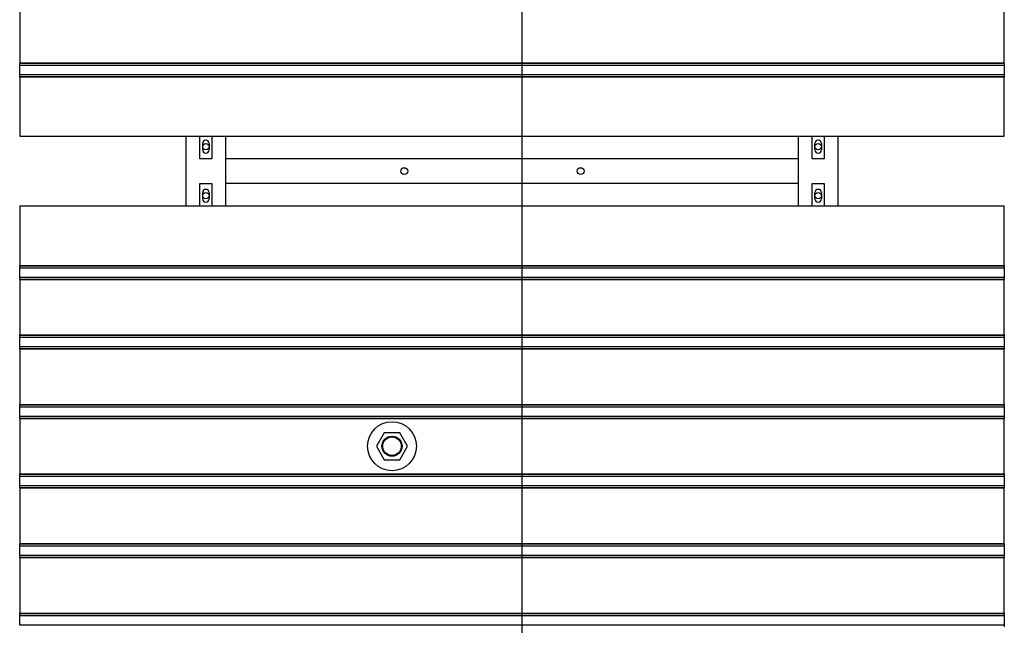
# Model space of a CAD drawing. Extents: x -89225 to 110569, y 13360 to 87647.
# Tile 292 of 478: x 32778 to 34788, y 81732 to 82969. Entities that reach past the tile are written whole.
import ezdxf

# ---------------------------------------------------------------- set-up
doc = ezdxf.new("R2010")
doc.units = 0
doc.layers.add('Iv-Lines 035', color=4, linetype='Continuous')

# ---------------------------------------------------------------- blocks, each defined once
blk = doc.blocks.new('Beluchtingselementen Bosman')
for p, q in [((1272289.4, -855068.6), (1272289.4, -855182)), ((1274299.4, -855182), (1274299.4, -855068.6)), ((1272289.4, -855182.7), (1272289.4, -855182)), ((1274299.4, -855182), (1272289.4, -855182)), ((1272289.4, -855185.5), (1272289.4, -855182.7)), ((1274299.4, -855182.7), (1272289.4, -855182.7)), ((1272289.4, -855185.5), (1272289.4, -855186.7)), ((1272289.4, -855188.3), (1272289.4, -855186.7)), ((1274299.4, -855186.7), (1272289.4, -855186.7)), ((1272289.4, -855204.3), (1272289.4, -855188.3)), ((1274299.4, -855182), (1274299.4, -855182.7)), ((1274299.4, -855182.7), (1274299.4, -855185.5)), ((1274299.4, -855186.7), (1274299.4, -855185.5)), ((1274299.4, -855186.7), (1274299.4, -855188.3)), ((1274299.4, -855188.3), (1274299.4, -855204.3)), ((1272289.4, -855205.8), (1272289.4, -855204.3)), ((1272289.4, -855205.8), (1272289.4, -855207.1)), ((1274299.4, -855205.8), (1272289.4, -855205.8)), ((1272289.4, -855209.9), (1272289.4, -855207.1)), ((1272289.4, -855210.6), (1272289.4, -855209.9)), ((1274299.4, -855209.9), (1272289.4, -855209.9)), ((1272289.4, -855210.6), (1272289.4, -855331.3)), ((1274299.4, -855210.6), (1272289.4, -855210.6)), ((1274299.4, -855204.3), (1274299.4, -855205.8)), ((1274299.4, -855207.1), (1274299.4, -855205.8)), ((1274299.4, -855207.1), (1274299.4, -855209.9)), ((1274299.4, -855209.9), (1274299.4, -855210.6)), ((1274299.4, -855331.3), (1274299.4, -855210.6)), ((1272289.4, -855331.3), (1274299.4, -855331.3)), ((1272629.4, -855474.5), (1272629.4, -855331.3)), ((1272656.9, -855377.9), (1272656.9, -855331.3)), ((1272681.9, -855331.3), (1272681.9, -855377.9)), ((1272709.4, -855331.3), (1272709.4, -855474.5)), ((1273879.4, -855474.5), (1273879.4, -855331.3)), ((1273906.9, -855377.9), (1273906.9, -855331.3)), ((1273931.9, -855331.3), (1273931.9, -855377.9)), ((1273959.4, -855331.3), (1273959.4, -855474.5)), ((1272662.9, -855359.3), (1272662.9, -855346.3)), ((1272675.9, -855346.3), (1272675.9, -855359.3)), ((1273912.9, -855359.3), (1273912.9, -855346.3)), ((1273925.9, -855346.3), (1273925.9, -855359.3)), ((1272681.9, -855377.9), (1272656.9, -855377.9)), ((1273879.4, -855377.8), (1272709.4, -855377.8)), ((1272709.4, -855377.8), (1272709.4, -855421.8)), ((1273879.4, -855421.8), (1273879.4, -855377.8)), ((1273931.9, -855377.9), (1273906.9, -855377.9)), ((1272656.9, -855474.5), (1272656.9, -855427.9)), ((1272656.9, -855427.9), (1272681.9, -855427.9)), ((1272681.9, -855427.9), (1272681.9, -855474.5)), ((1273879.4, -855427.8), (1272709.4, -855427.8)), ((1273906.9, -855474.5), (1273906.9, -855427.9)), ((1273906.9, -855427.9), (1273931.9, -855427.9)), ((1273931.9, -855427.9), (1273931.9, -855474.5)), ((1272662.9, -855459.5), (1272662.9, -855446.5)), ((1272675.9, -855446.5), (1272675.9, -855459.5)), ((1273912.9, -855459.5), (1273912.9, -855446.5)), ((1273925.9, -855446.5), (1273925.9, -855459.5)), ((1274299.4, -855474.5), (1272289.4, -855474.5)), ((1272289.4, -855474.5), (1272289.4, -855595.2)), ((1274299.4, -855595.2), (1274299.4, -855474.5)), ((1272289.4, -855595.9), (1272289.4, -855595.2)), ((1272289.4, -855595.2), (1274299.4, -855595.2)), ((1272289.4, -855598.7), (1272289.4, -855595.9)), ((1272289.4, -855595.9), (1274299.4, -855595.9)), ((1274299.4, -855595.2), (1274299.4, -855595.9)), ((1274299.4, -855595.9), (1274299.4, -855598.7)), ((1272289.4, -855598.7), (1272289.4, -855599.9)), ((1272289.4, -855601.5), (1272289.4, -855599.9)), ((1272289.4, -855599.9), (1274299.4, -855599.9)), ((1272289.4, -855617.5), (1272289.4, -855601.5)), ((1274299.4, -855599.9), (1274299.4, -855598.7)), ((1274299.4, -855599.9), (1274299.4, -855601.5)), ((1274299.4, -855601.5), (1274299.4, -855617.5)), ((1272289.4, -855619), (1272289.4, -855617.5)), ((1272289.4, -855619), (1272289.4, -855620.3)), ((1272289.4, -855619), (1274299.4, -855619)), ((1272289.4, -855623.1), (1272289.4, -855620.3)), ((1272289.4, -855623.8), (1272289.4, -855623.1)), ((1272289.4, -855623.1), (1274299.4, -855623.1)), ((1272289.4, -855623.8), (1272289.4, -855737.2)), ((1272289.4, -855623.8), (1274299.4, -855623.8)), ((1274299.4, -855617.5), (1274299.4, -855619)), ((1274299.4, -855620.3), (1274299.4, -855619)), ((1274299.4, -855620.3), (1274299.4, -855623.1)), ((1274299.4, -855623.1), (1274299.4, -855623.8)), ((1274299.4, -855737.2), (1274299.4, -855623.8)), ((1272289.4, -855737.9), (1272289.4, -855737.2)), ((1272289.4, -855737.2), (1274299.4, -855737.2)), ((1274299.4, -855737.2), (1274299.4, -855737.9)), ((1272289.4, -855740.7), (1272289.4, -855737.9)), ((1272289.4, -855737.9), (1274299.4, -855737.9)), ((1272289.4, -855740.7), (1272289.4, -855741.9)), ((1272289.4, -855743.5), (1272289.4, -855741.9)), ((1272289.4, -855741.9), (1274299.4, -855741.9)), ((1272289.4, -855759.5), (1272289.4, -855743.5)), ((1274299.4, -855737.9), (1274299.4, -855740.7)), ((1274299.4, -855741.9), (1274299.4, -855740.7)), ((1274299.4, -855741.9), (1274299.4, -855743.5)), ((1274299.4, -855743.5), (1274299.4, -855759.5)), ((1272289.4, -855761), (1272289.4, -855759.5)), ((1272289.4, -855761), (1272289.4, -855762.3)), ((1272289.4, -855761), (1274299.4, -855761)), ((1272289.4, -855765.1), (1272289.4, -855762.3)), ((1272289.4, -855765.8), (1272289.4, -855765.1)), ((1272289.4, -855765.1), (1274299.4, -855765.1)), ((1272289.4, -855765.8), (1272289.4, -855879.2)), ((1272289.4, -855765.8), (1274299.4, -855765.8)), ((1274299.4, -855759.5), (1274299.4, -855761)), ((1274299.4, -855762.3), (1274299.4, -855761)), ((1274299.4, -855762.3), (1274299.4, -855765.1)), ((1274299.4, -855765.1), (1274299.4, -855765.8)), ((1274299.4, -855879.2), (1274299.4, -855765.8)), ((1272289.4, -855879.9), (1272289.4, -855879.2)), ((1272289.4, -855879.2), (1274299.4, -855879.2)), ((1272289.4, -855882.7), (1272289.4, -855879.9)), ((1272289.4, -855879.9), (1274299.4, -855879.9)), ((1272289.4, -855882.7), (1272289.4, -855883.9)), ((1272289.4, -855885.5), (1272289.4, -855883.9)), ((1272289.4, -855883.9), (1274299.4, -855883.9)), ((1272289.4, -855901.5), (1272289.4, -855885.5)), ((1274299.4, -855879.2), (1274299.4, -855879.9)), ((1274299.4, -855879.9), (1274299.4, -855882.7)), ((1274299.4, -855883.9), (1274299.4, -855882.7)), ((1274299.4, -855883.9), (1274299.4, -855885.5)), ((1274299.4, -855885.5), (1274299.4, -855901.5)), ((1272289.4, -855903), (1272289.4, -855901.5)), ((1272289.4, -855903), (1272289.4, -855904.3)), ((1272289.4, -855903), (1274299.4, -855903)), ((1272289.4, -855907.1), (1272289.4, -855904.3)), ((1272289.4, -855907.8), (1272289.4, -855907.1)), ((1272289.4, -855907.1), (1274299.4, -855907.1)), ((1272289.4, -855907.8), (1272289.4, -856021.2)), ((1272289.4, -855907.8), (1274299.4, -855907.8)), ((1274299.4, -855901.5), (1274299.4, -855903)), ((1274299.4, -855904.3), (1274299.4, -855903)), ((1274299.4, -855904.3), (1274299.4, -855907.1)), ((1274299.4, -855907.1), (1274299.4, -855907.8)), ((1274299.4, -856021.2), (1274299.4, -855907.8)), ((1273033.4, -855937), (1273017.6, -855964.6)), ((1273065.2, -855936.9), (1273033.4, -855937)), ((1273081.2, -855964.4), (1273065.2, -855936.9)), ((1273017.6, -855964.6), (1273033.6, -855992.1)), ((1273065.4, -855992), (1273081.2, -855964.4)), ((1273033.6, -855992.1), (1273065.4, -855992)), ((1272289.4, -856021.9), (1272289.4, -856021.2)), ((1272289.4, -856021.2), (1274299.4, -856021.2)), ((1272289.4, -856024.7), (1272289.4, -856021.9)), ((1272289.4, -856021.9), (1274299.4, -856021.9)), ((1272289.4, -856024.7), (1272289.4, -856025.9)), ((1272289.4, -856027.5), (1272289.4, -856025.9)), ((1272289.4, -856025.9), (1274299.4, -856025.9)), ((1272289.4, -856043.5), (1272289.4, -856027.5)), ((1274299.4, -856021.2), (1274299.4, -856021.9)), ((1274299.4, -856021.9), (1274299.4, -856024.7)), ((1274299.4, -856025.9), (1274299.4, -856024.7)), ((1274299.4, -856025.9), (1274299.4, -856027.5)), ((1274299.4, -856027.5), (1274299.4, -856043.5)), ((1272289.4, -856045), (1272289.4, -856043.5)), ((1272289.4, -856045), (1272289.4, -856046.3)), ((1272289.4, -856045), (1274299.4, -856045)), ((1272289.4, -856049.1), (1272289.4, -856046.3)), ((1272289.4, -856049.8), (1272289.4, -856049.1)), ((1272289.4, -856049.1), (1274299.4, -856049.1)), ((1272289.4, -856049.8), (1272289.4, -856163.2)), ((1272289.4, -856049.8), (1274299.4, -856049.8)), ((1274299.4, -856043.5), (1274299.4, -856045)), ((1274299.4, -856046.3), (1274299.4, -856045)), ((1274299.4, -856046.3), (1274299.4, -856049.1)), ((1274299.4, -856049.1), (1274299.4, -856049.8)), ((1274299.4, -856163.2), (1274299.4, -856049.8)), ((1272289.4, -856163.9), (1272289.4, -856163.2)), ((1272289.4, -856163.2), (1274299.4, -856163.2)), ((1272289.4, -856166.7), (1272289.4, -856163.9)), ((1272289.4, -856163.9), (1274299.4, -856163.9)), ((1272289.4, -856166.7), (1272289.4, -856167.9)), ((1272289.4, -856169.5), (1272289.4, -856167.9)), ((1272289.4, -856167.9), (1274299.4, -856167.9)), ((1272289.4, -856185.5), (1272289.4, -856169.5)), ((1274299.4, -856163.2), (1274299.4, -856163.9)), ((1274299.4, -856163.9), (1274299.4, -856166.7)), ((1274299.4, -856167.9), (1274299.4, -856166.7)), ((1274299.4, -856167.9), (1274299.4, -856169.5)), ((1274299.4, -856169.5), (1274299.4, -856185.5)), ((1272289.4, -856187), (1272289.4, -856185.5)), ((1272289.4, -856187), (1272289.4, -856188.3)), ((1272289.4, -856187), (1274299.4, -856187)), ((1272289.4, -856191.1), (1272289.4, -856188.3)), ((1272289.4, -856191.8), (1272289.4, -856191.1)), ((1272289.4, -856191.1), (1274299.4, -856191.1)), ((1272289.4, -856191.8), (1272289.4, -856305.2)), ((1272289.4, -856191.8), (1274299.4, -856191.8)), ((1274299.4, -856185.5), (1274299.4, -856187)), ((1274299.4, -856188.3), (1274299.4, -856187)), ((1274299.4, -856188.3), (1274299.4, -856191.1)), ((1274299.4, -856191.1), (1274299.4, -856191.8)), ((1274299.4, -856305.2), (1274299.4, -856191.8)), ((1272289.4, -856305.9), (1272289.4, -856305.2)), ((1272289.4, -856305.2), (1274299.4, -856305.2)), ((1272289.4, -856308.7), (1272289.4, -856305.9)), ((1272289.4, -856305.9), (1274299.4, -856305.9)), ((1272289.4, -856308.7), (1272289.4, -856309.9)), ((1272289.4, -856311.5), (1272289.4, -856309.9)), ((1272289.4, -856309.9), (1274299.4, -856309.9)), ((1272289.4, -856327.5), (1272289.4, -856311.5)), ((1274299.4, -856305.2), (1274299.4, -856305.9)), ((1274299.4, -856305.9), (1274299.4, -856308.7)), ((1274299.4, -856309.9), (1274299.4, -856308.7)), ((1274299.4, -856309.9), (1274299.4, -856311.5)), ((1274299.4, -856311.5), (1274299.4, -856327.5)), ((1272289.4, -856329), (1272289.4, -856327.5)), ((1272289.4, -856329), (1272289.4, -856330.3)), ((1272289.4, -856329), (1274299.4, -856329)), ((1274299.4, -856327.5), (1274299.4, -856329)), ((1274299.4, -856330.3), (1274299.4, -856329)), ((1274299.4, -856330.3), (1274299.4, -856333.1))]:
    blk.add_line(p, q)
for centre, radius in [((1272669.4, -855352.8), 6.5), ((1273919.4, -855352.8), 6.5), ((1273074.4, -855402.8), 7), ((1273434.4, -855402.8), 7), ((1272669.4, -855452.8), 6.5), ((1273919.4, -855452.8), 6.5), ((1273049.4, -855964.5), 50), ((1273049.4, -855964.5), 20.5), ((1273049.4, -855964.5), 19)]:
    blk.add_circle(centre, radius)
for centre, start, end in [((1272669.4, -855346.3), 360, 180), ((1273919.4, -855346.3), 0, 180), ((1272669.4, -855359.3), 180, 360), ((1273919.4, -855359.3), 180, 0), ((1272669.4, -855446.5), 0, 180), ((1273919.4, -855446.5), 360, 180), ((1272669.4, -855459.5), 180, 0), ((1273919.4, -855459.5), 180, 360)]:
    blk.add_arc(centre, 6.5, start, end)

msp = doc.modelspace()

# ---------------------------------------------------------------- linework, layer by layer
at = {"layer": 'Iv-Lines 035'}
msp.add_line((33803.4, 84803.7), (33803.4, 54909.4), dxfattribs=at)

# ---------------------------------------------------------------- block references
msp.add_blockref('Beluchtingselementen Bosman', (-1239510.9, 938062.2), dxfattribs=at)

doc.saveas('drawing.dxf')
